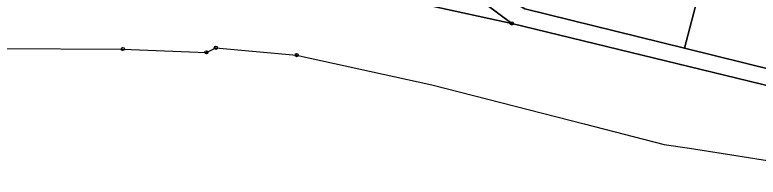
# Model space of a CAD drawing. Extents: x -751550 to -746116, y -1055108 to -1050700.
# Drawn here: x -750189.1 to -749959.5, y -1054686.9 to -1054636.8 of the extents above; entities that cross this region are included whole.
import ezdxf

# ---------------------------------------------------------------- set-up
doc = ezdxf.new("R2010")
doc.units = 0
for name, color, linetype in [('Hranice parcel', 7, 'Continuous'), ('Polygon ku', 7, 'Continuous'), ('Polygon parcely', 7, 'Continuous'), ('Značky bodu BP', 7, 'Continuous')]:
    doc.layers.add(name, color=color, linetype=linetype)

msp = doc.modelspace()

# ---------------------------------------------------------------- linework, layer by layer
at = {"layer": 'Hranice parcel'}
for p, q in [((-750035.62, -1054639.45), (-750060.09, -1054621.21)), ((-749977.28, -1054627.76), (-749982.3, -1054647.1)), ((-750155.74, -1054647.36), (-750135.19, -1054648.18)), ((-750129.96, -1054648.39), (-750127.01, -1054646.96)), ((-750127.01, -1054646.96), (-750102.08, -1054649.22)), ((-750135.19, -1054648.18), (-750129.96, -1054648.39)), ((-750102.08, -1054649.22), (-750060.34, -1054658.37)), ((-750060.34, -1054658.37), (-750013.31, -1054670.43)), ((-750013.31, -1054670.43), (-749988.57, -1054676.78)), ((-749988.57, -1054676.78), (-749980.72, -1054678.01)), ((-749980.72, -1054678.01), (-749948.86, -1054682.98))]:
    msp.add_line(p, q, dxfattribs=at)
for points in [[(-750053.54, -1054621.55), (-750031.61, -1054634.94), (-749982.3, -1054647.1)], [(-750035.62, -1054639.45), (-750070.59, -1054631.71), (-750079.77, -1054625.61)], [(-749825.07, -1054668.62), (-749838.29, -1054670.69), (-749894.24, -1054666.58), (-749955.11, -1054658.99), (-750035.62, -1054639.45)], [(-750354.84, -1054686.9), (-750249.9, -1054655.4), (-750194.26, -1054647.17), (-750155.74, -1054647.36)], [(-749982.3, -1054647.1), (-749954.41, -1054653.98), (-749893.18, -1054661.69)]]:
    msp.add_lwpolyline(points, dxfattribs=at)
at = {"layer": 'Polygon ku'}
for points in [[(-750194.26, -1054647.17), (-750155.74, -1054647.36)], [(-750155.74, -1054647.36), (-750135.19, -1054648.18), (-750129.96, -1054648.39), (-750127.01, -1054646.96), (-750102.08, -1054649.22), (-750060.34, -1054658.37), (-750013.31, -1054670.43), (-749988.57, -1054676.78), (-749980.72, -1054678.01), (-749948.86, -1054682.98)]]:
    msp.add_lwpolyline(points, dxfattribs=at)
at = {"layer": 'Polygon parcely'}
for points in [[(-750079.77, -1054625.61), (-750070.59, -1054631.71), (-750035.62, -1054639.45), (-750060.09, -1054621.21), (-750075.47, -1054620.43)], [(-749785.68, -1054646.11), (-749833.43, -1054665.12), (-749842.22, -1054667.32), (-749844.56, -1054667.06), (-749893.18, -1054661.69), (-749954.41, -1054653.98), (-749982.3, -1054647.1), (-750031.61, -1054634.94), (-750053.54, -1054621.55), (-750060.09, -1054621.21), (-750035.62, -1054639.45), (-749955.11, -1054658.99), (-749894.24, -1054666.58), (-749838.29, -1054670.69), (-749825.07, -1054668.62), (-749819.35, -1054662.25), (-749814.02, -1054659.05), (-749809.82, -1054656.99), (-749794.63, -1054651.06)], [(-750031.61, -1054634.94), (-749982.3, -1054647.1), (-749977.28, -1054627.76), (-749984.9, -1054625.98), (-749988.61, -1054625.2), (-749997.77, -1054624.57), (-750009.51, -1054623.76), (-750018.92, -1054623.31), (-750053.54, -1054621.55)], [(-749977.28, -1054627.76), (-749982.3, -1054647.1), (-749954.41, -1054653.98), (-749893.18, -1054661.69), (-749902.4, -1054655.14), (-749905.92, -1054652.64), (-749909.57, -1054650.04), (-749917.05, -1054644.73), (-749920.94, -1054641.97), (-749922.57, -1054640.81), (-749924.26, -1054639.82), (-749926.21, -1054639.38), (-749938, -1054636.7), (-749957.43, -1054632.29), (-749967.16, -1054630.15), (-749976.73, -1054627.89)]]:
    msp.add_lwpolyline(points, close=True, dxfattribs=at)
for points in [[(-749646.78, -1054626.63), (-749698.34, -1054645.92), (-749746.86, -1054659.04), (-749795.85, -1054668.04), (-749796.41, -1054664.21), (-749798.02, -1054664.39), (-749825.07, -1054668.62), (-749838.29, -1054670.69), (-749894.24, -1054666.58), (-749955.11, -1054658.99), (-750035.62, -1054639.45), (-750070.59, -1054631.71)], [(-750194.26, -1054647.17), (-750155.74, -1054647.36), (-750135.19, -1054648.18), (-750129.96, -1054648.39), (-750127.01, -1054646.96), (-750102.08, -1054649.22), (-750060.34, -1054658.37), (-750013.31, -1054670.43), (-749988.57, -1054676.78), (-749980.72, -1054678.01), (-749948.86, -1054682.98)]]:
    msp.add_lwpolyline(points, dxfattribs=at)
at = {"layer": 'Značky bodu BP'}
for centre, radius in [((-750035.62, -1054639.45), 0.5), ((-750035.62, -1054639.45), 0.0303), ((-750155.74, -1054647.36), 0.5), ((-750155.74, -1054647.36), 0.0303), ((-750129.96, -1054648.39), 0.5), ((-750127.01, -1054646.96), 0.5), ((-750127.01, -1054646.96), 0.0303), ((-750129.96, -1054648.39), 0.0303), ((-750102.08, -1054649.22), 0.5), ((-750102.08, -1054649.22), 0.0303)]:
    msp.add_circle(centre, radius, dxfattribs=at)

doc.saveas('drawing.dxf')
